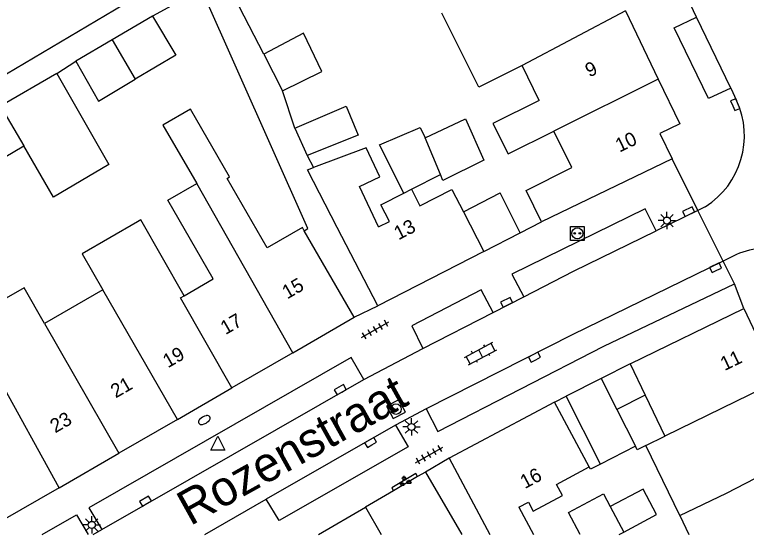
# Model space of a CAD drawing. Extents: x 132998 to 136004, y 396998 to 398512.
# Drawn here: x 134816.7 to 134869, y 397000 to 397037.2 of the extents above; entities that cross this region are included whole.
import ezdxf

# ---------------------------------------------------------------- set-up
doc = ezdxf.new("R2010")
doc.units = 0
for name, color, linetype in [('gg-afsc-erfafscheiding', 7, 'Continuous'), ('gg-afsc-muur', 7, 'Continuous'), ('gg-anno-huisnummerreeks BGT', 7, 'Continuous'), ('gg-anno-openbare ruimte label', 7, 'Continuous'), ('gg-bbg-bijgebouw', 7, 'Continuous'), ('gg-bbg-gedigitaliseerde bebouwing', 7, 'Continuous'), ('gg-bbg-gedigitaliseerde bijgebouw', 7, 'Continuous'), ('gg-bbg-hoofdgebouw', 7, 'Continuous'), ('gg-bbg-luifel en loopbrug', 7, 'Continuous'), ('gg-bbg-tussenscheiding', 7, 'Continuous'), ('gg-knt-verharding', 7, 'Continuous'), ('gg-knt-verharding nz', 7, 'Continuous'), ('gt-grn-weggrens', 7, 'Continuous'), ('gt-symb-brandkraan', 7, 'Continuous'), ('gt-symb-groenvak', 7, 'Continuous'), ('gt-symb-klinker verharding', 7, 'Continuous'), ('gt-symb-kolk', 7, 'Continuous'), ('gt-symb-laadpunt elektrisch vervoer', 7, 'Continuous'), ('gt-symb-lichtmast', 7, 'Continuous'), ('gt-symb-rioolschacht', 7, 'Continuous'), ('gt-symb-tegel verharding', 7, 'Continuous'), ('gt-symb-waterafsluiter', 7, 'Continuous')]:
    doc.layers.add(name, color=color, linetype=linetype)

# ---------------------------------------------------------------- blocks, each defined once
blk = doc.blocks.new('gt0-KOLK')
at = {"layer": 'gt-symb-kolk'}
blk.add_lwpolyline([(0, 0), (0.375, 0), (0.375, 0.4), (-0.375, 0.4), (-0.375, 0), (0, 0)], dxfattribs=at)
blk = doc.blocks.new('gt0-LEV')
at = {"layer": 'gt-symb-laadpunt elektrisch vervoer'}
blk.add_lwpolyline([(-0.486, 0.501), (0.486, 0.501), (0.486, -0.499), (-0.486, -0.499)], close=True, dxfattribs=at)
for centre, radius in [((0, 0), 0.393), ((-0.186, 0), 0.0566), ((0.186, 0), 0.0566)]:
    blk.add_circle(centre, radius, dxfattribs=at)
blk = doc.blocks.new('gt0-LMAST')
at = {"layer": 'gt-symb-lichtmast'}
for p, q in [((-0.005, 0.246), (-0.005, 0.621)), ((-0.182, 0.173), (-0.447, 0.438)), ((0.172, 0.173), (0.437, 0.438)), ((-0.255, -0.004), (-0.63, -0.004)), ((-0.182, -0.181), (-0.447, -0.446)), ((-0.005, -0.254), (-0.005, -0.629)), ((0.437, -0.446), (0.172, -0.181)), ((0.245, -0.004), (0.62, -0.004))]:
    blk.add_line(p, q, dxfattribs=at)
blk.add_circle((-0.005, -0.004), 0.25, dxfattribs=at)
blk = doc.blocks.new('gt0-KL1')
at = {"layer": 'gt-symb-klinker verharding'}
for p, q in [((-1.15, 0.3), (1.15, 0.3)), ((-1, -0.3), (-1, 0.3)), ((-0.5, 0.3), (-0.5, 0.45)), ((0, -0.3), (0, 0.3)), ((0.5, 0.3), (0.5, 0.45)), ((1, -0.3), (1, 0.3)), ((-1.15, -0.3), (1.15, -0.3)), ((-0.5, -0.45), (-0.5, -0.3)), ((0.5, -0.45), (0.5, -0.3))]:
    blk.add_line(p, q, dxfattribs=at)
blk = doc.blocks.new('gt0-WAFSL')
at = {"layer": 'gt-symb-waterafsluiter'}
for p, q in [((-0.5, -0.333), (0, 0.667)), ((0, 0.667), (0.5, -0.333)), ((0.5, -0.333), (-0.5, -0.333))]:
    blk.add_line(p, q, dxfattribs=at)
blk = doc.blocks.new('gt0-BR')
at = {"layer": 'gt-symb-brandkraan'}
for centre, radius, start, end in [((-0.244, 0), 0.206, 107.5669, 252.4331), ((0.599, -2.664), 3, 106.892, 107.5669), ((0, -0.691), 0.938, 73.108, 106.892), ((-0.599, -2.664), 3, 72.4331, 73.108), ((0.244, 0), 0.206, 287.567, 72.4331), ((0.599, 2.664), 3, 252.4331, 253.108), ((0, 0.691), 0.938, 253.108, 286.8921), ((-0.599, 2.664), 3, 286.8921, 287.567)]:
    blk.add_arc(centre, radius, start, end, dxfattribs=at)
blk = doc.blocks.new('gt0-TEG1')
at = {"layer": 'gt-symb-tegel verharding'}
for p, q in [((-1.125, 0), (1.125, 0)), ((-0.9, -0.25), (-0.9, 0.25)), ((-0.45, -0.25), (-0.45, 0.25)), ((0, -0.25), (0, 0.25)), ((0.45, -0.25), (0.45, 0.25)), ((0.9, -0.25), (0.9, 0.25))]:
    blk.add_line(p, q, dxfattribs=at)
blk = doc.blocks.new('gt0-RS')
at = {"layer": 'gt-symb-rioolschacht'}
blk.add_lwpolyline([(-0.5, -0.5), (0.5, -0.5), (0.5, 0.5), (-0.5, 0.5)], close=True, dxfattribs=at)
blk.add_circle((0, 0), 0.375, dxfattribs=at)
blk = doc.blocks.new('gt0-GRVAK')
at = {"layer": 'gt-symb-groenvak'}
for p, q in [((-0.11, 0.189), (-0.228, 0.24)), ((-0.182, 0.153), (0.088, 0.153)), ((-0.091, 0.211), (-0.156, 0.322)), ((-0.047, 0.214), (-0.047, 0.393)), ((-0.004, 0.211), (0.061, 0.322)), ((0.015, 0.189), (0.133, 0.24)), ((0.262, -0.052), (0.197, 0.059)), ((0.305, -0.049), (0.305, 0.13)), ((0.349, -0.052), (0.414, 0.059)), ((-0.245, -0.228), (-0.363, -0.177)), ((-0.318, -0.264), (-0.047, -0.264)), ((-0.226, -0.206), (-0.291, -0.095)), ((-0.183, -0.203), (-0.183, -0.024)), ((-0.139, -0.206), (-0.074, -0.095)), ((-0.12, -0.228), (-0.002, -0.177)), ((0.243, -0.074), (0.125, -0.023)), ((0.17, -0.11), (0.441, -0.11)), ((0.368, -0.074), (0.486, -0.023))]:
    blk.add_line(p, q, dxfattribs=at)

msp = doc.modelspace()

# ---------------------------------------------------------------- linework, layer by layer
at = {"layer": 'gg-afsc-erfafscheiding'}
for p, q in [((134814.98, 397032.297), (134824.445, 397037.92)), ((134819.673, 397032.986), (134821.038, 397033.847)), ((134836.698, 397029.075), (134835.816, 397031.74)), ((134837.578, 397027.097), (134838.022, 397026.24)), ((134837.372, 397021.726), (134837.632, 397021.876)), ((134855.26, 397009.47), (134856.094, 397009.893))]:
    msp.add_line(p, q, dxfattribs=at)
for points in [[(134834.47, 397034.368), (134832.033, 397039.123), (134833.847, 397040.063)], [(134837.632, 397021.876), (134830.032, 397039.001), (134826.516, 397037.078)], [(134858.559, 397005.034), (134857.828, 397004.663), (134857.745, 397004.827)]]:
    msp.add_lwpolyline(points, dxfattribs=at)
at = {"layer": 'gg-afsc-muur'}
for p, q in [((134852.815, 397021.581), (134854.33, 397022.36)), ((134860.66, 397012.21), (134858.591, 397011.16))]:
    msp.add_line(p, q, dxfattribs=at)
at = {"layer": 'gg-bbg-bijgebouw'}
for p, q in [((134850.21, 397020.24), (134852.815, 397021.581)), ((134858.591, 397011.16), (134856.094, 397009.893))]:
    msp.add_line(p, q, dxfattribs=at)
at = {"layer": 'gg-bbg-gedigitaliseerde bebouwing'}
for p, q in [((134849.853, 397032), (134847.215, 397037.296)), ((134852.947, 397033.541), (134849.853, 397032)), ((134854.154, 397031.049), (134852.947, 397033.541)), ((134844.487, 397024.42), (134845.035, 397024.701)), ((134854.33, 397022.36), (134853.24, 397024.61)), ((134837.372, 397021.726), (134837.241, 397021.953)), ((134840.95, 397015.53), (134837.372, 397021.726)), ((134842.64, 397016.34), (134839.736, 397021.945)), ((134822.98, 397017.489), (134818.801, 397015.093)), ((134860.66, 397012.21), (134861.739, 397009.971)), ((134861.739, 397009.971), (134863.155, 397007.034)), ((134857.745, 397004.827), (134855.26, 397009.47)), ((134861.784, 397006.364), (134863.155, 397007.034)), ((134864.211, 397001.339), (134861.784, 397006.364)), ((134847.74, 397005.45), (134850.643, 397000)), ((134846.04, 397004.46), (134848.644, 397000)), ((134852.721, 397001.942), (134853.756, 397000)), ((134864.211, 397001.339), (134864.858, 397000))]:
    msp.add_line(p, q, dxfattribs=at)
for points in [[(134854.154, 397031.049), (134850.852, 397029.404), (134851.938, 397027.224), (134855.215, 397028.856)], [(134837.241, 397021.953), (134834.73, 397020.502), (134831.86, 397025.471), (134832.033, 397025.571), (134829.232, 397030.42), (134827.265, 397029.284), (134829.685, 397025.094)], [(134853.24, 397024.61), (134856.512, 397026.24), (134855.215, 397028.856)], [(134842.68, 397021.994), (134841.311, 397024.887), (134842.784, 397025.584), (134841.802, 397027.659), (134838.022, 397026.24)], [(134839.736, 397021.945), (134837.594, 397026.079), (134838.022, 397026.24)], [(134828.794, 397017.073), (134830.871, 397018.273), (134827.62, 397023.901), (134829.685, 397025.094)], [(134842.68, 397021.994), (134843.461, 397022.394), (134842.852, 397023.582), (134844.487, 397024.42)], [(134845.035, 397024.701), (134845.644, 397023.513), (134847.92, 397024.68), (134848.747, 397023.076)], [(134825.439, 397022.361), (134821.5, 397020.071), (134822.98, 397017.489)], [(134828.794, 397017.073), (134825.682, 397022.502), (134825.439, 397022.361)], [(134818.801, 397015.093), (134817.343, 397017.646), (134813.248, 397015.3), (134814.668, 397012.724)], [(134852.721, 397001.942), (134853.396, 397002.303), (134853.735, 397001.669), (134855.822, 397002.784), (134855.399, 397003.574), (134857.745, 397004.827)]]:
    msp.add_lwpolyline(points, dxfattribs=at)
at = {"layer": 'gg-bbg-gedigitaliseerde bijgebouw'}
for p, q in [((134826.516, 397037.078), (134823.631, 397035.376)), ((134823.631, 397035.376), (134821.038, 397033.847)), ((134834.47, 397034.368), (134835.816, 397031.74)), ((134819.673, 397032.986), (134815.656, 397030.64)), ((134836.698, 397029.075), (134837.578, 397027.097)), ((134847.102, 397025.76), (134846.006, 397028.378)), ((134848.747, 397023.076), (134851.367, 397024.434)), ((134852.815, 397021.581), (134851.367, 397024.434)), ((134858.591, 397011.16), (134859.715, 397008.944)), ((134858.559, 397005.034), (134856.094, 397009.893)), ((134859.715, 397008.944), (134861.056, 397006.301)), ((134861.056, 397006.301), (134858.559, 397005.034)), ((134859.89, 397000), (134860.209, 397000.17))]:
    msp.add_line(p, q, dxfattribs=at)
for points in [[(134826.516, 397037.078), (134828.18, 397034.288), (134825.29, 397032.564)], [(134835.816, 397031.74), (134838.629, 397033.118), (134837.329, 397035.86), (134834.47, 397034.368)], [(134821.038, 397033.847), (134822.653, 397031.002), (134825.29, 397032.564)], [(134819.673, 397032.986), (134823.393, 397026.454), (134819.442, 397024.138), (134817.312, 397027.796)], [(134836.698, 397029.075), (134840.366, 397030.63), (134841.237, 397028.573), (134837.578, 397027.097)], [(134846.006, 397028.378), (134848.888, 397029.722), (134850.215, 397026.781), (134847.29, 397025.31), (134847.102, 397025.76)], [(134812.928, 397029.053), (134814.596, 397026.209), (134817.312, 397027.796)], [(134857.107, 397000), (134856.269, 397001.573), (134858.756, 397002.897), (134859.242, 397001.984)], [(134860.209, 397000.17), (134862.556, 397001.421), (134861.59, 397003.235), (134859.242, 397001.984)]]:
    msp.add_lwpolyline(points, dxfattribs=at)
at = {"layer": 'gg-bbg-hoofdgebouw'}
for p, q in [((134860.329, 397037.452), (134862.678, 397032.579)), ((134863.67, 397026.87), (134854.33, 397022.36)), ((134850.21, 397020.24), (134842.64, 397016.34)), ((134860.66, 397012.21), (134868.8, 397016.15)), ((134836.559, 397012.993), (134840.95, 397015.53)), ((134836.559, 397012.993), (134832.2, 397010.475)), ((134828.307, 397008.226), (134832.2, 397010.475)), ((134855.26, 397009.47), (134847.74, 397005.45)), ((134828.307, 397008.226), (134824.108, 397005.801)), ((134819.843, 397003.337), (134824.108, 397005.801)), ((134846.04, 397004.46), (134845.479, 397004.132)), ((134845.479, 397004.132), (134843.752, 397003.124)), ((134819.843, 397003.337), (134815.653, 397000.916)), ((134843.752, 397003.124), (134841.745, 397001.953)), ((134838.398, 397000), (134841.745, 397001.953))]:
    msp.add_line(p, q, dxfattribs=at)
for points in [[(134862.678, 397032.579), (134864.22, 397029.38), (134862.79, 397028.68), (134863.67, 397026.87)], [(134868.8, 397016.15), (134869.65, 397014.34), (134871.12, 397015.01)]]:
    msp.add_lwpolyline(points, dxfattribs=at)
at = {"layer": 'gg-bbg-luifel en loopbrug'}
for p, q in [((134845.035, 397024.701), (134847.102, 397025.76)), ((134861.739, 397009.971), (134859.715, 397008.944))]:
    msp.add_line(p, q, dxfattribs=at)
for points in [[(134844.487, 397024.42), (134842.757, 397027.87), (134845.653, 397029.108), (134846.006, 397028.378)], [(134861.784, 397006.364), (134861.18, 397006.058), (134861.056, 397006.301)]]:
    msp.add_lwpolyline(points, dxfattribs=at)
at = {"layer": 'gg-bbg-tussenscheiding'}
for p, q in [((134860.329, 397037.452), (134852.947, 397033.541)), ((134823.631, 397035.376), (134825.29, 397032.564)), ((134862.678, 397032.579), (134855.215, 397028.856)), ((134815.656, 397030.64), (134817.312, 397027.796)), ((134836.559, 397012.993), (134829.685, 397025.094)), ((134848.747, 397023.076), (134850.21, 397020.24)), ((134828.307, 397008.226), (134822.98, 397017.489)), ((134818.801, 397015.093), (134824.108, 397005.801)), ((134819.843, 397003.337), (134814.668, 397012.724)), ((134872.715, 397011.705), (134863.155, 397007.034)), ((134841.745, 397001.953), (134842.878, 397000)), ((134859.242, 397001.984), (134860.209, 397000.17))]:
    msp.add_line(p, q, dxfattribs=at)
for points in [[(134832.2, 397010.475), (134828.533, 397016.922), (134828.794, 397017.073)], [(134864.211, 397001.339), (134867.568, 397002.959), (134875.069, 397006.829)]]:
    msp.add_lwpolyline(points, dxfattribs=at)
at = {"layer": 'gg-knt-verharding'}
for p, q in [((134865.424, 397037.012), (134863.842, 397040.314)), ((134867.864, 397031.917), (134868.28, 397031.05)), ((134866.04, 397023.44), (134865.512, 397023.182)), ((134865.512, 397023.182), (134862.532, 397021.725)), ((134868.04, 397019.91), (134867.322, 397019.558)), ((134868.126, 397017.922), (134867.322, 397019.558)), ((134850.888, 397015.882), (134853.061, 397017.001)), ((134841.621, 397011.084), (134845.858, 397013.291)), ((134846.095, 397008.972), (134843.892, 397007.824)), ((134830.258, 397000), (134834.653, 397002.524)), ((134835.588, 397000.982), (134834.653, 397002.524)), ((134822.277, 397000), (134822.902, 397000.358))]:
    msp.add_line(p, q, dxfattribs=at)
for points in [[(134867.864, 397031.917), (134866.276, 397031.186), (134863.82, 397036.244), (134865.424, 397037.012)], [(134862.532, 397021.725), (134861.748, 397023.299), (134852.221, 397018.629), (134853.061, 397017.001)], [(134850.888, 397015.882), (134850.023, 397017.486), (134845.057, 397014.925), (134845.858, 397013.291)], [(134846.095, 397008.972), (134846.919, 397007.351), (134858.796, 397013.457), (134868.126, 397017.922)], [(134841.621, 397011.084), (134840.72, 397012.658), (134821.971, 397001.907), (134822.902, 397000.358)], [(134843.892, 397007.824), (134844.811, 397006.269), (134835.588, 397000.982)], [(134845.479, 397004.132), (134845.353, 397004.348), (134843.626, 397003.34), (134843.752, 397003.124)], [(134818.626, 397000), (134821.085, 397001.403), (134821.923, 397000)]]:
    msp.add_lwpolyline(points, dxfattribs=at)
for centre, radius, start, end in [((134862.817, 397028.523), 6.019, 302.3788, 24.8177), ((134870.284, 397015.491), 4.956, 25.9549, 116.9189)]:
    msp.add_arc(centre, radius, start, end, dxfattribs=at)
at = {"layer": 'gg-knt-verharding nz'}
for p, q in [((134867.864, 397031.917), (134865.424, 397037.012)), ((134845.858, 397013.291), (134850.888, 397015.882)), ((134822.902, 397000.358), (134841.621, 397011.084)), ((134843.892, 397007.824), (134834.653, 397002.524))]:
    msp.add_line(p, q, dxfattribs=at)
for points in [[(134853.061, 397017.001), (134856.63, 397018.84), (134862.532, 397021.725)], [(134867.322, 397019.558), (134856.52, 397014.27), (134846.095, 397008.972)]]:
    msp.add_lwpolyline(points, dxfattribs=at)
at = {"layer": 'gt-grn-weggrens'}
for p, q in [((134865.512, 397023.182), (134863.67, 397026.87)), ((134867.322, 397019.558), (134865.512, 397023.182)), ((134868.8, 397016.15), (134868.126, 397017.922)), ((134840.95, 397015.53), (134842.64, 397016.34)), ((134847.74, 397005.45), (134846.04, 397004.46))]:
    msp.add_line(p, q, dxfattribs=at)

# ---------------------------------------------------------------- block references
at = {"layer": 'gt-symb-brandkraan', "rotation": 30.00072778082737}
msp.add_blockref('gt0-BR', (134830.228, 397008.177), dxfattribs=at)
at = {"layer": 'gt-symb-groenvak'}
msp.add_blockref('gt0-GRVAK', (134844.566, 397003.784), dxfattribs=at)
at = {"layer": 'gt-symb-klinker verharding', "rotation": 27.89727103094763}
msp.add_blockref('gt0-KL1', (134849.982, 397012.938), dxfattribs=at)
at = {"layer": 'gt-symb-kolk'}
for p, rotation in [((134868, 397030.669), -66.97450799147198), ((134864.937, 397022.902), 26.103824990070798), ((134866.867, 397018.893), 26.103824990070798), ((134851.928, 397016.427), 27.00065470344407), ((134853.919, 397012.499), 27.00065470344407), ((134840.046, 397010.182), 29.951082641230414), ((134842.213, 397006.399), 29.95108263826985), ((134826.12, 397002.208), 30.718190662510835)]:
    msp.add_blockref('gt0-KOLK', p, dxfattribs=dict(at, rotation=rotation))
at = {"layer": 'gt-symb-laadpunt elektrisch vervoer'}
msp.add_blockref('gt0-LEV', (134856.891, 397021.537), dxfattribs=at)
at = {"layer": 'gt-symb-lichtmast'}
for p in [(134863.302, 397022.459), (134845.043, 397007.694), (134822.188, 397000.684)]:
    msp.add_blockref('gt0-LMAST', p, dxfattribs=at)
at = {"layer": 'gt-symb-rioolschacht', "rotation": 27.513061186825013}
msp.add_blockref('gt0-RS', (134843.93, 397008.962), dxfattribs=at)
at = {"layer": 'gt-symb-tegel verharding'}
for p, rotation in [((134842.448, 397014.652), 29.794617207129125), ((134846.298, 397005.688), 29.794617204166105)]:
    msp.add_blockref('gt0-TEG1', p, dxfattribs=dict(at, rotation=rotation))
at = {"layer": 'gt-symb-waterafsluiter'}
msp.add_blockref('gt0-WAFSL', (134831.201, 397006.353), dxfattribs=at)

# ---------------------------------------------------------------- texts
at = {"layer": 'gg-anno-huisnummerreeks BGT'}
for s, rotation, p in [('9', 25.7, (134857.757, 397032.681)), ('10', 25.7, (134859.913, 397027.314)), ('13', 27.3, (134844.11, 397021.034)), ('15', 29.9, (134836.156, 397016.805)), ('17', 29.9, (134831.746, 397014.257)), ('19', 29.9, (134827.624, 397011.876)), ('11', 25.8, (134867.422, 397011.683)), ('21', 29.9, (134823.892, 397009.72)), ('23', 29.9, (134819.567, 397007.222)), ('16', 28.1, (134853.145, 397003.237))]:
    msp.add_text(s, height=1, rotation=rotation, dxfattribs=at).set_placement(p)
at = {"layer": 'gg-anno-openbare ruimte label'}
msp.add_text('Rozenstraat', height=2.5, rotation=29.1, dxfattribs=at).set_placement((134829.216, 397000.575))

doc.saveas('drawing.dxf')
